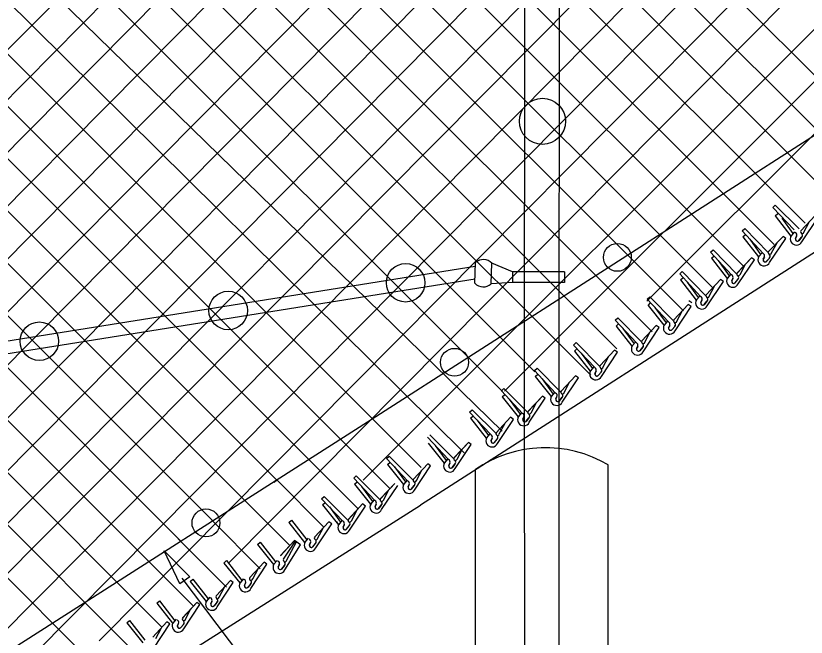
# Model space of a CAD drawing. Extents: x 0 to 1270, y 0 to 830.
# Drawn here: x 742.1 to 802.2, y 677.5 to 724.7 of the extents above; entities that cross this region are included whole.
import ezdxf

# ---------------------------------------------------------------- set-up
doc = ezdxf.new("R2010")
doc.units = 0
for name, color, linetype in [('CT_Dimensions', 7, 'Continuous'), ('sb_Chainlink Fence', 7, 'Continuous'), ('sb_Earth', 7, 'Continuous'), ('sb_Existing Concrete', 7, 'Continuous'), ('sb_Existing Structural Steel', 7, 'Continuous')]:
    doc.layers.add(name, color=color, linetype=linetype)

msp = doc.modelspace()

# ---------------------------------------------------------------- linework, layer by layer
at = {"layer": 'CT_Dimensions'}
msp.add_line((777.673, 651.622), (754.726, 681.98), dxfattribs=at)
msp.add_lwpolyline([(754.543, 681.539), (753.35, 684.057), (755.295, 682.062)], close=True, dxfattribs=at)
at = {"layer": 'sb_Chainlink Fence'}
for p, q in [((725.985, 666.765), (880.45, 822.372)), ((726.216, 662.794), (880.266, 818.188)), ((705.822, 650.219), (870.725, 816.56)), ((738.503, 671.19), (880.44, 814.366)), ((748.417, 677.192), (881.936, 811.877)), ((714.148, 662.616), (858.508, 808.235)), ((758.276, 683.139), (879.776, 805.699)), ((768.484, 689.431), (880.255, 801.202)), ((716.351, 668.849), (846.709, 800.377)), ((779.215, 696.181), (880.372, 797.338)), ((716.315, 672.844), (836.463, 794.081)), ((790.047, 703.033), (880.235, 793.22)), ((716.28, 676.838), (823.17, 784.677)), ((716.179, 680.775), (811.02, 776.458)), ((716.16, 684.775), (802.062, 771.452)), ((715.887, 692.567), (782.423, 759.797)), ((716.189, 688.881), (785.049, 758.392)), ((770.107, 752.884), (809.76, 713.231)), ((632.746, 613.457), (771.167, 751.878)), ((767.67, 751.341), (807.332, 711.678)), ((765.261, 749.768), (804.88, 710.149)), ((762.896, 748.153), (802.076, 708.973)), ((760.443, 746.625), (799.721, 707.346)), ((758.022, 745.065), (797.367, 705.72)), ((756.14, 742.966), (795.121, 703.986)), ((753.652, 741.473), (792.819, 702.306)), ((750.811, 740.334), (790.44, 700.704)), ((749.143, 738.02), (787.75, 699.413)), ((745.948, 737.235), (785.778, 697.405)), ((745.461, 733.741), (781.532, 697.67)), ((742.427, 732.794), (779.036, 696.185)), ((739.773, 731.468), (779.053, 693.135)), ((733.944, 729.335), (769.144, 694.135)), ((737.838, 729.421), (776.155, 691.493)), ((731.468, 727.83), (770.491, 688.807)), ((729.058, 726.259), (768.112, 687.205)), ((726.616, 724.72), (761.945, 689.391)), ((724.284, 723.071), (762.917, 684.438)), ((721.843, 721.532), (757.073, 686.302)), ((719.355, 720.039), (754.635, 684.759)), ((717.073, 718.34), (755.606, 679.807)), ((714.607, 716.825), (753.207, 678.225)), ((712.617, 714.835), (750.949, 676.502)), ((710.214, 713.207), (748.417, 675.003)), ((799.61, 710.157), (799.806, 710.338)), ((801.636, 708.533), (799.806, 710.338)), ((801.237, 708.458), (799.61, 710.157)), ((799.798, 709.513), (799.998, 709.69)), ((799.798, 709.513), (800.986, 707.982)), ((800.315, 709.341), (801.15, 708.176)), ((802.85, 709.541), (801.751, 708.386)), ((802.85, 709.541), (801.758, 708.392)), ((801.831, 707.557), (803.071, 709.386)), ((801.978, 708.283), (802.394, 709.053)), ((797.282, 708.394), (797.482, 708.571)), ((799.274, 706.728), (797.482, 708.571)), ((798.874, 706.662), (797.282, 708.394)), ((797.343, 707.931), (797.543, 708.108)), ((797.343, 707.931), (798.532, 706.399)), ((800.396, 707.958), (799.297, 706.803)), ((800.396, 707.958), (799.304, 706.81)), ((800.617, 707.803), (800.396, 707.958)), ((800.992, 707.969), (800.976, 707.933)), ((801.01, 708.003), (800.992, 707.969)), ((801.258, 708.289), (801.009, 708.002)), ((801.261, 708.293), (801.01, 708.003)), ((801.347, 707.798), (801.431, 707.974)), ((801.431, 707.967), (801.347, 707.802)), ((801.811, 707.891), (801.586, 707.63)), ((801.606, 707.652), (801.811, 707.891)), ((797.861, 707.758), (798.695, 706.593)), ((799.377, 705.974), (800.617, 707.803)), ((799.524, 706.7), (799.939, 707.471)), ((794.89, 706.763), (795.09, 706.94)), ((796.483, 705.031), (794.89, 706.763)), ((796.882, 705.097), (795.09, 706.94)), ((798.804, 706.706), (798.554, 706.419)), ((798.807, 706.71), (798.556, 706.42)), ((794.952, 706.299), (795.152, 706.476)), ((794.952, 706.299), (796.14, 704.768)), ((795.47, 706.127), (796.304, 704.962)), ((798.004, 706.327), (796.906, 705.172)), ((798.004, 706.327), (796.913, 705.178)), ((796.985, 704.342), (798.226, 706.172)), ((798.226, 706.172), (798.004, 706.327)), ((798.537, 706.387), (798.521, 706.35)), ((798.556, 706.42), (798.537, 706.387)), ((798.893, 706.215), (798.976, 706.391)), ((798.976, 706.385), (798.893, 706.219)), ((799.357, 706.308), (799.131, 706.048)), ((799.152, 706.069), (799.357, 706.308)), ((797.133, 705.068), (797.548, 705.839)), ((792.54, 705.109), (792.74, 705.286)), ((794.132, 703.377), (792.54, 705.109)), ((794.532, 703.443), (792.74, 705.286)), ((796.412, 705.075), (796.163, 704.788)), ((796.416, 705.079), (796.164, 704.789)), ((792.602, 704.645), (792.802, 704.822)), ((792.602, 704.645), (793.79, 703.114)), ((793.119, 704.473), (793.954, 703.308)), ((795.654, 704.673), (794.555, 703.518)), ((795.654, 704.673), (794.562, 703.524)), ((794.635, 702.689), (795.875, 704.518)), ((795.875, 704.518), (795.654, 704.673)), ((796.146, 704.755), (796.13, 704.719)), ((796.164, 704.789), (796.146, 704.755)), ((796.501, 704.584), (796.585, 704.76)), ((796.585, 704.753), (796.502, 704.588)), ((796.966, 704.677), (796.74, 704.416)), ((796.761, 704.438), (796.966, 704.677)), ((794.782, 703.415), (795.197, 704.185)), ((790.067, 703.179), (790.265, 703.358)), ((791.678, 701.464), (790.067, 703.179)), ((792.077, 701.535), (790.265, 703.358)), ((793.462, 702.897), (793.24, 703.052)), ((793.795, 703.101), (793.779, 703.065)), ((793.814, 703.135), (793.795, 703.101)), ((794.062, 703.421), (793.813, 703.134)), ((794.065, 703.425), (793.814, 703.135)), ((794.151, 702.93), (794.235, 703.106)), ((794.234, 703.1), (794.151, 702.934)), ((790.134, 702.716), (790.332, 702.895)), ((790.134, 702.716), (791.338, 701.197)), ((790.653, 702.549), (791.5, 701.393)), ((793.185, 702.777), (792.099, 701.61)), ((793.185, 702.777), (792.106, 701.616)), ((792.188, 700.781), (793.408, 702.624)), ((793.42, 702.618), (793.196, 702.768)), ((794.615, 703.023), (794.389, 702.762)), ((794.41, 702.784), (794.615, 703.023)), ((792.328, 701.509), (792.734, 702.284)), ((787.634, 701.586), (787.832, 701.765)), ((789.245, 699.871), (787.634, 701.586)), ((787.701, 701.123), (787.899, 701.302)), ((789.644, 699.942), (787.832, 701.765)), ((791.607, 701.507), (791.361, 701.218)), ((791.61, 701.512), (791.362, 701.219)), ((787.701, 701.123), (788.905, 699.604)), ((788.22, 700.956), (789.067, 699.8)), ((790.752, 701.184), (789.666, 700.017)), ((790.752, 701.184), (789.673, 700.023)), ((789.755, 699.188), (790.975, 701.032)), ((789.894, 699.916), (790.301, 700.691)), ((790.975, 701.032), (790.752, 701.184)), ((791.344, 701.185), (791.329, 701.149)), ((791.362, 701.219), (791.344, 701.185)), ((791.701, 701.017), (791.783, 701.194)), ((791.783, 701.188), (791.702, 701.021)), ((792.165, 701.116), (791.942, 700.852)), ((791.962, 700.874), (792.165, 701.116)), ((784.468, 699.699), (784.666, 699.878)), ((786.079, 697.984), (784.468, 699.699)), ((786.478, 698.055), (784.666, 699.878)), ((788.911, 699.592), (788.895, 699.556)), ((788.929, 699.626), (788.911, 699.592)), ((789.174, 699.914), (788.928, 699.625)), ((789.177, 699.919), (788.929, 699.626)), ((789.268, 699.424), (789.35, 699.601)), ((789.35, 699.595), (789.269, 699.428)), ((789.732, 699.523), (789.509, 699.259)), ((789.529, 699.281), (789.732, 699.523)), ((784.534, 699.236), (784.733, 699.415)), ((784.534, 699.236), (785.739, 697.717)), ((785.054, 699.069), (785.901, 697.913)), ((787.586, 699.297), (786.5, 698.129)), ((787.586, 699.297), (786.507, 698.136)), ((786.589, 697.301), (787.809, 699.144)), ((787.809, 699.144), (787.586, 699.297)), ((786.728, 698.029), (787.135, 698.804)), ((781.495, 697.759), (781.693, 697.938)), ((783.106, 696.044), (781.495, 697.759)), ((783.505, 696.114), (781.693, 697.938)), ((785.745, 697.705), (785.729, 697.668)), ((785.763, 697.739), (785.745, 697.705)), ((786.008, 698.027), (785.762, 697.738)), ((786.011, 698.032), (785.763, 697.739)), ((786.102, 697.537), (786.184, 697.714)), ((786.184, 697.708), (786.102, 697.541)), ((786.565, 697.636), (786.343, 697.372)), ((786.363, 697.394), (786.565, 697.636)), ((781.562, 697.296), (781.76, 697.475)), ((781.562, 697.296), (782.767, 695.777)), ((782.081, 697.129), (782.928, 695.973)), ((784.614, 697.357), (783.528, 696.189)), ((784.614, 697.357), (783.534, 696.196)), ((783.616, 695.361), (784.836, 697.204)), ((784.836, 697.204), (784.614, 697.357)), ((783.756, 696.089), (784.162, 696.864)), ((778.984, 696.218), (779.182, 696.397)), ((780.594, 694.503), (778.984, 696.218)), ((779.05, 695.755), (779.248, 695.934)), ((780.993, 694.574), (779.182, 696.397)), ((782.102, 695.816), (781.016, 694.649)), ((782.102, 695.816), (781.023, 694.656)), ((782.325, 695.664), (782.102, 695.816)), ((783.035, 696.087), (782.789, 695.798)), ((783.039, 696.091), (782.791, 695.799)), ((779.05, 695.755), (780.255, 694.236)), ((779.57, 695.588), (780.417, 694.433)), ((781.105, 693.82), (782.325, 695.664)), ((781.244, 694.548), (781.651, 695.323)), ((782.772, 695.765), (782.757, 695.728)), ((782.791, 695.799), (782.772, 695.765)), ((783.13, 695.597), (783.212, 695.774)), ((783.211, 695.768), (783.13, 695.601)), ((783.593, 695.695), (783.37, 695.432)), ((783.391, 695.454), (783.593, 695.695)), ((776.568, 694.602), (776.766, 694.781)), ((778.578, 692.958), (776.766, 694.781)), ((768.697, 694.563), (772.876, 690.384)), ((778.179, 692.887), (776.568, 694.602)), ((776.635, 694.139), (776.833, 694.318)), ((776.635, 694.139), (777.84, 692.62)), ((779.687, 694.2), (778.601, 693.032)), ((779.687, 694.2), (778.608, 693.039)), ((778.689, 692.204), (779.91, 694.047)), ((779.91, 694.047), (779.687, 694.2)), ((780.261, 694.224), (780.245, 694.188)), ((780.279, 694.258), (780.261, 694.224)), ((780.524, 694.546), (780.278, 694.257)), ((780.527, 694.551), (780.279, 694.258)), ((780.618, 694.056), (780.7, 694.233)), ((780.7, 694.227), (780.618, 694.06)), ((781.081, 694.155), (780.858, 693.892)), ((780.879, 693.913), (781.081, 694.155)), ((777.154, 693.972), (778.002, 692.816)), ((778.829, 692.932), (779.235, 693.707)), ((775.366, 691.053), (773.554, 692.876)), ((778.108, 692.93), (777.862, 692.641)), ((778.112, 692.935), (777.864, 692.642)), ((774.967, 690.982), (773.356, 692.697)), ((773.423, 692.234), (774.628, 690.715)), ((776.475, 692.295), (775.389, 691.127)), ((776.475, 692.295), (775.395, 691.134)), ((776.697, 692.142), (776.475, 692.295)), ((777.845, 692.608), (777.83, 692.571)), ((777.864, 692.642), (777.845, 692.608)), ((778.203, 692.44), (778.285, 692.617)), ((778.284, 692.611), (778.203, 692.444)), ((778.666, 692.539), (778.443, 692.275)), ((778.464, 692.297), (778.666, 692.539)), ((773.942, 692.067), (774.789, 690.911)), ((775.477, 690.299), (776.697, 692.142)), ((775.617, 691.027), (776.023, 691.802)), ((770.263, 691.07), (770.461, 691.249)), ((771.874, 689.355), (770.263, 691.07)), ((772.273, 689.425), (770.461, 691.249)), ((774.896, 691.025), (774.65, 690.736)), ((774.9, 691.03), (774.652, 690.737)), ((770.329, 690.606), (770.528, 690.786)), ((770.329, 690.606), (771.534, 689.088)), ((770.849, 690.44), (771.696, 689.284)), ((773.381, 690.668), (772.295, 689.5)), ((773.381, 690.668), (772.302, 689.507)), ((772.384, 688.672), (773.604, 690.515)), ((773.604, 690.515), (773.381, 690.668)), ((774.633, 690.703), (774.618, 690.666)), ((774.652, 690.737), (774.633, 690.703)), ((774.991, 690.535), (775.073, 690.712)), ((775.072, 690.706), (774.991, 690.539)), ((775.454, 690.633), (775.231, 690.37)), ((775.252, 690.392), (775.454, 690.633)), ((772.523, 689.399), (772.93, 690.175)), ((765.479, 685.855), (761.905, 689.452)), ((767.759, 689.579), (767.957, 689.758)), ((769.37, 687.864), (767.759, 689.579)), ((767.826, 689.116), (768.024, 689.295)), ((769.769, 687.935), (767.957, 689.758)), ((771.803, 689.398), (771.557, 689.108)), ((771.806, 689.402), (771.558, 689.11)), ((767.826, 689.116), (769.031, 687.598)), ((768.345, 688.95), (769.193, 687.794)), ((770.878, 689.177), (769.792, 688.01)), ((770.878, 689.177), (769.799, 688.017)), ((769.88, 687.182), (771.101, 689.025)), ((770.02, 687.909), (770.426, 688.685)), ((771.54, 689.075), (771.524, 689.039)), ((771.558, 689.11), (771.54, 689.075)), ((771.897, 688.908), (771.979, 689.085)), ((771.979, 689.078), (771.898, 688.912)), ((772.361, 689.006), (772.138, 688.743)), ((772.158, 688.765), (772.361, 689.006)), ((765.32, 688.011), (765.518, 688.19)), ((766.931, 686.296), (765.32, 688.011)), ((767.33, 686.366), (765.518, 688.19)), ((765.387, 687.548), (765.585, 687.727)), ((765.387, 687.548), (766.592, 686.029)), ((768.439, 687.609), (767.353, 686.441)), ((768.439, 687.609), (767.359, 686.448)), ((767.441, 685.613), (768.662, 687.456)), ((768.662, 687.456), (768.439, 687.609)), ((769.036, 687.585), (769.021, 687.549)), ((769.055, 687.619), (769.036, 687.585)), ((769.066, 687.562), (769.051, 687.526)), ((769.299, 687.908), (769.053, 687.618)), ((769.303, 687.912), (769.055, 687.619)), ((769.085, 687.596), (769.066, 687.562)), ((769.394, 687.417), (769.476, 687.594)), ((769.475, 687.588), (769.394, 687.421)), ((769.857, 687.516), (769.634, 687.253)), ((769.655, 687.274), (769.857, 687.516)), ((765.906, 687.381), (766.753, 686.225)), ((767.581, 686.341), (767.987, 687.116)), ((760.644, 682.676), (756.973, 686.371)), ((762.823, 686.203), (763.021, 686.382)), ((762.823, 686.203), (764.028, 684.684)), ((763.021, 686.382), (764.19, 684.881)), ((765.875, 686.264), (764.789, 685.097)), ((765.875, 686.264), (764.796, 685.103)), ((766.098, 686.112), (765.875, 686.264)), ((766.503, 686.218), (766.487, 686.181)), ((766.521, 686.252), (766.503, 686.218)), ((766.86, 686.339), (766.614, 686.05)), ((766.864, 686.343), (766.616, 686.051)), ((764.878, 684.268), (766.098, 686.112)), ((765.017, 684.996), (765.424, 685.771)), ((766.597, 686.017), (766.582, 685.98)), ((766.616, 686.051), (766.597, 686.017)), ((766.955, 685.849), (767.037, 686.026)), ((767.036, 686.02), (766.955, 685.853)), ((767.418, 685.947), (767.195, 685.684)), ((767.216, 685.706), (767.418, 685.947)), ((764.3, 684.999), (764.052, 684.706)), ((758.081, 681.278), (754.414, 684.969)), ((760.456, 684.525), (760.654, 684.704)), ((760.456, 684.525), (761.661, 683.006)), ((760.654, 684.704), (761.823, 683.202)), ((763.269, 684.845), (762.183, 683.677)), ((763.269, 684.845), (762.19, 683.684)), ((762.428, 683.424), (763.329, 684.785)), ((762.511, 682.59), (763.707, 684.516)), ((762.65, 683.318), (763.397, 684.741)), ((763.707, 684.516), (763.269, 684.845)), ((764.034, 684.672), (764.018, 684.636)), ((764.052, 684.706), (764.034, 684.672)), ((764.297, 684.994), (764.051, 684.705)), ((764.391, 684.504), (764.473, 684.681)), ((764.473, 684.675), (764.391, 684.508)), ((764.854, 684.603), (764.632, 684.34)), ((764.652, 684.361), (764.854, 684.603)), ((757.892, 683.122), (758.09, 683.301)), ((758.09, 683.301), (759.258, 681.8)), ((761.929, 683.316), (761.684, 683.027)), ((761.933, 683.32), (761.685, 683.028)), ((757.892, 683.122), (759.096, 681.604)), ((760.943, 683.183), (759.857, 682.016)), ((760.943, 683.183), (759.864, 682.023)), ((759.946, 681.188), (761.166, 683.031)), ((760.086, 681.915), (760.492, 682.691)), ((761.166, 683.031), (760.943, 683.183)), ((761.667, 682.994), (761.651, 682.957)), ((761.685, 683.028), (761.667, 682.994)), ((762.024, 682.826), (762.106, 683.003)), ((762.106, 682.997), (762.024, 682.83)), ((762.487, 682.924), (762.264, 682.661)), ((762.285, 682.683), (762.487, 682.924)), ((755.333, 681.72), (755.531, 681.899)), ((755.333, 681.72), (756.537, 680.201)), ((755.531, 681.899), (756.699, 680.397)), ((758.384, 681.781), (757.298, 680.613)), ((758.384, 681.781), (757.305, 680.62)), ((757.387, 679.785), (758.607, 681.628)), ((758.607, 681.628), (758.384, 681.781)), ((759.102, 681.591), (759.087, 681.555)), ((759.12, 681.625), (759.102, 681.591)), ((759.365, 681.914), (759.119, 681.624)), ((759.368, 681.918), (759.12, 681.625)), ((759.459, 681.423), (759.541, 681.6)), ((759.541, 681.594), (759.46, 681.427)), ((759.923, 681.522), (759.7, 681.259)), ((759.72, 681.28), (759.923, 681.522)), ((757.527, 680.513), (757.933, 681.288)), ((752.787, 680.056), (752.985, 680.235)), ((752.985, 680.235), (754.154, 678.734)), ((756.561, 680.223), (756.543, 680.189)), ((756.806, 680.511), (756.56, 680.222)), ((756.809, 680.516), (756.561, 680.223)), ((756.901, 680.021), (756.982, 680.198)), ((756.982, 680.192), (756.901, 680.025)), ((752.787, 680.056), (753.992, 678.538)), ((755.839, 680.117), (754.753, 678.95)), ((755.839, 680.117), (754.76, 678.957)), ((754.842, 678.122), (756.062, 679.965)), ((754.981, 678.849), (755.388, 679.625)), ((756.062, 679.965), (755.839, 680.117)), ((756.543, 680.189), (756.528, 680.152)), ((757.364, 680.12), (757.141, 679.856)), ((757.161, 679.878), (757.364, 680.12)), ((750.512, 678.58), (750.71, 678.759)), ((750.512, 678.58), (751.717, 677.061)), ((750.71, 678.759), (751.879, 677.258)), ((753.564, 678.641), (752.478, 677.474)), ((753.564, 678.641), (752.485, 677.48)), ((752.566, 676.645), (753.787, 678.489)), ((753.787, 678.489), (753.564, 678.641)), ((753.998, 678.525), (753.982, 678.489)), ((754.016, 678.559), (753.998, 678.525)), ((754.261, 678.848), (754.015, 678.558)), ((754.264, 678.852), (754.016, 678.559)), ((754.355, 678.357), (754.437, 678.534)), ((754.437, 678.528), (754.355, 678.361)), ((754.818, 678.456), (754.595, 678.193)), ((754.616, 678.214), (754.818, 678.456)), ((752.706, 677.373), (753.113, 678.148))]:
    msp.add_line(p, q, dxfattribs=at)
for centre, radius, start, end in [((801.414, 707.769), 0.468, 150.08718, 332.99383), ((801.238, 708.056), 0.209, 335.79733, 64.47188), ((801.853, 708.306), 0.128, 138.33551, 349.38361), ((801.678, 708.034), 0.195, 312.98123, 51.54841), ((801.683, 708.034), 0.192, 319.51571, 52.3193), ((801.491, 707.75), 0.152, 160.04841, 308.53145), ((801.491, 707.75), 0.152, 161.8288, 319.45086), ((798.784, 706.473), 0.209, 335.79733, 64.47188), ((799.398, 706.723), 0.128, 138.33551, 349.38361), ((798.96, 706.186), 0.468, 150.08718, 332.99383), ((799.036, 706.167), 0.152, 160.04841, 308.53145), ((799.037, 706.168), 0.152, 161.8288, 319.45086), ((799.224, 706.451), 0.195, 312.98123, 51.54841), ((799.229, 706.452), 0.192, 319.51571, 52.3193), ((796.392, 704.842), 0.209, 335.79733, 64.47188), ((797.007, 705.092), 0.128, 138.33551, 349.38361), ((796.832, 704.82), 0.195, 312.98123, 51.54841), ((796.837, 704.82), 0.192, 319.51571, 52.3193), ((796.569, 704.555), 0.468, 150.08718, 332.99383), ((796.645, 704.535), 0.152, 160.04841, 308.53145), ((796.645, 704.536), 0.152, 161.8288, 319.45086), ((794.218, 702.901), 0.468, 150.08718, 332.99383), ((794.042, 703.188), 0.209, 335.79733, 64.47188), ((794.657, 703.438), 0.128, 138.33551, 349.38361), ((794.482, 703.166), 0.195, 312.98123, 51.54841), ((794.487, 703.166), 0.192, 319.51571, 52.3193), ((794.294, 702.882), 0.152, 160.04841, 308.53145), ((794.295, 702.882), 0.152, 161.8288, 319.45086), ((791.59, 701.274), 0.209, 336.42297, 65.09751), ((792.202, 701.531), 0.128, 138.96114, 350.00924), ((792.03, 701.257), 0.195, 313.60687, 52.17404), ((792.035, 701.257), 0.192, 320.14134, 52.94493), ((791.769, 700.989), 0.468, 150.71281, 333.61946), ((791.845, 700.971), 0.152, 160.67404, 309.15708), ((791.846, 700.971), 0.152, 162.45444, 320.07649), ((789.768, 699.938), 0.128, 138.96114, 350.00924), ((789.336, 699.396), 0.468, 150.71281, 333.61946), ((789.157, 699.681), 0.209, 336.42297, 65.09751), ((789.412, 699.378), 0.152, 160.67404, 309.15708), ((789.413, 699.378), 0.152, 162.45444, 320.07649), ((789.597, 699.664), 0.195, 313.60687, 52.17404), ((789.602, 699.665), 0.192, 320.14134, 52.94493), ((786.17, 697.509), 0.468, 150.71281, 333.61946), ((785.99, 697.794), 0.209, 336.42297, 65.09751), ((786.602, 698.051), 0.128, 138.96114, 350.00924), ((786.431, 697.777), 0.195, 313.60687, 52.17404), ((786.436, 697.777), 0.192, 320.14134, 52.94493), ((786.246, 697.491), 0.152, 160.67404, 309.15708), ((786.247, 697.491), 0.152, 162.45444, 320.07649), ((783.018, 695.854), 0.209, 336.42297, 65.09751), ((783.63, 696.111), 0.128, 138.96114, 350.00924), ((783.458, 695.837), 0.195, 313.60687, 52.17404), ((783.463, 695.837), 0.192, 320.14134, 52.94493), ((783.197, 695.569), 0.468, 150.71281, 333.61946), ((783.274, 695.55), 0.152, 160.67404, 309.15708), ((783.274, 695.551), 0.152, 162.45444, 320.07649), ((781.118, 694.57), 0.128, 138.96114, 350.00924), ((780.686, 694.028), 0.468, 150.71281, 333.61946), ((780.506, 694.313), 0.209, 336.42297, 65.09751), ((780.762, 694.01), 0.152, 160.67404, 309.15708), ((780.763, 694.011), 0.152, 162.45444, 320.07649), ((780.946, 694.296), 0.195, 313.60687, 52.17404), ((780.952, 694.297), 0.192, 320.14134, 52.94493), ((778.091, 692.697), 0.209, 336.42297, 65.09751), ((778.703, 692.954), 0.128, 138.96114, 350.00924), ((778.531, 692.68), 0.195, 313.60687, 52.17404), ((778.536, 692.68), 0.192, 320.14134, 52.94493), ((778.27, 692.412), 0.468, 150.71281, 333.61946), ((778.347, 692.393), 0.152, 160.67404, 309.15708), ((778.347, 692.394), 0.152, 162.45444, 320.07649), ((775.491, 691.049), 0.128, 138.96114, 350.00924), ((775.058, 690.507), 0.468, 150.71281, 333.61946), ((774.879, 690.792), 0.209, 336.42297, 65.09751), ((775.135, 690.488), 0.152, 160.67404, 309.15708), ((775.135, 690.489), 0.152, 162.45444, 320.07649), ((775.319, 690.775), 0.195, 313.60687, 52.17404), ((775.324, 690.775), 0.192, 320.14134, 52.94493), ((771.786, 689.165), 0.209, 336.42297, 65.09751), ((772.397, 689.422), 0.128, 138.96114, 350.00924), ((772.226, 689.148), 0.195, 313.60687, 52.17404), ((772.231, 689.148), 0.192, 320.14134, 52.94493), ((771.965, 688.88), 0.468, 150.71281, 333.61946), ((772.041, 688.861), 0.152, 160.67404, 309.15708), ((772.042, 688.862), 0.152, 162.45444, 320.07649), ((769.894, 687.931), 0.128, 138.96114, 350.00924), ((769.461, 687.389), 0.468, 150.71281, 333.61946), ((769.282, 687.674), 0.209, 336.42297, 65.09751), ((769.538, 687.371), 0.152, 160.67404, 309.15708), ((769.538, 687.372), 0.152, 162.45444, 320.07649), ((769.722, 687.658), 0.195, 313.60687, 52.17404), ((769.727, 687.658), 0.192, 320.14134, 52.94493), ((766.843, 686.106), 0.209, 336.42297, 65.09751), ((767.455, 686.363), 0.128, 138.96114, 350.00924), ((767.283, 686.089), 0.195, 313.60687, 52.17404), ((767.288, 686.089), 0.192, 320.14134, 52.94493), ((767.022, 685.821), 0.468, 150.71281, 333.61946), ((767.099, 685.802), 0.152, 160.67404, 309.15708), ((767.099, 685.803), 0.152, 162.45444, 320.07649), ((764.891, 685.018), 0.128, 138.96114, 350.00924), ((764.459, 684.476), 0.468, 150.71281, 333.61946), ((764.279, 684.761), 0.209, 336.42297, 65.09751), ((764.535, 684.458), 0.152, 160.67404, 309.15708), ((764.536, 684.458), 0.152, 162.45444, 320.07649), ((764.72, 684.744), 0.195, 313.60687, 52.17404), ((764.725, 684.745), 0.192, 320.14134, 52.94493), ((761.912, 683.083), 0.209, 336.42297, 65.09751), ((762.524, 683.34), 0.128, 138.96114, 350.00924), ((762.352, 683.066), 0.195, 313.60687, 52.17404), ((762.358, 683.066), 0.192, 320.14134, 52.94493), ((762.092, 682.798), 0.468, 150.71281, 333.61946), ((762.168, 682.779), 0.152, 160.67404, 309.15708), ((762.169, 682.78), 0.152, 162.45444, 320.07649), ((759.96, 681.937), 0.128, 138.96114, 350.00924), ((759.527, 681.395), 0.468, 150.71281, 333.61946), ((759.348, 681.68), 0.209, 336.42297, 65.09751), ((759.603, 681.377), 0.152, 160.67404, 309.15708), ((759.604, 681.378), 0.152, 162.45444, 320.07649), ((759.788, 681.664), 0.195, 313.60687, 52.17404), ((759.793, 681.664), 0.192, 320.14134, 52.94493), ((756.968, 679.993), 0.468, 150.71281, 333.61946), ((756.789, 680.278), 0.209, 336.42297, 65.09751), ((757.401, 680.535), 0.128, 138.96114, 350.00924), ((757.229, 680.261), 0.195, 313.60687, 52.17404), ((757.234, 680.261), 0.192, 320.14134, 52.94493), ((757.045, 679.975), 0.152, 160.67404, 309.15708), ((757.045, 679.975), 0.152, 162.45444, 320.07649), ((754.423, 678.329), 0.468, 150.71281, 333.61946), ((754.243, 678.614), 0.209, 336.42297, 65.09751), ((754.855, 678.871), 0.128, 138.96114, 350.00924), ((754.683, 678.598), 0.195, 313.60687, 52.17404), ((754.689, 678.598), 0.192, 320.14134, 52.94493), ((754.499, 678.311), 0.152, 160.67404, 309.15708), ((754.5, 678.312), 0.152, 162.45444, 320.07649)]:
    msp.add_arc(centre, radius, start, end, dxfattribs=at)
at = {"layer": 'sb_Earth'}
for p, q in [((772.842, 687.55), (880.325, 756.566)), ((633.881, 599.502), (772.831, 687.523))]:
    msp.add_line(p, q, dxfattribs=at)
at = {"layer": 'sb_Existing Concrete'}
for p, q in [((787.094, 667.643), (787.115, 690.576)), ((777.012, 667.612), (777.01, 690.224))]:
    msp.add_line(p, q, dxfattribs=at)
msp.add_arc((782.337, 682.522), 9.364, 59.32031, 124.67369, dxfattribs=at)
at = {"layer": 'sb_Existing Structural Steel'}
for p, q in [((768.798, 693.845), (878.115, 764.048)), ((780.748, 694.74), (780.812, 762.388)), ((783.372, 696.473), (783.454, 762.415)), ((709.085, 694.82), (776.992, 705.697)), ((776.967, 704.393), (777.024, 705.968)), ((778.205, 704.348), (778.261, 705.924)), ((779.834, 705.261), (778.261, 705.924)), ((779.834, 705.261), (779.827, 704.445)), ((783.778, 705.261), (779.834, 705.261)), ((783.778, 705.261), (783.771, 704.445)), ((709.073, 693.868), (776.992, 704.742)), ((779.827, 704.445), (778.205, 704.348)), ((783.771, 704.445), (779.827, 704.445)), ((783.385, 671.431), (783.372, 696.473)), ((780.761, 671.555), (780.748, 694.74)), ((632.766, 607.059), (768.798, 693.845)), ((761.707, 689.273), (761.905, 689.452))]:
    msp.add_line(p, q, dxfattribs=at)
for centre, radius in [((782.106, 716.709), 1.752), ((787.802, 706.363), 1.06), ((771.705, 704.431), 1.465), ((758.215, 702.321), 1.465), ((743.859, 699.987), 1.465), ((775.421, 698.384), 1.06), ((756.525, 686.173), 1.06)]:
    msp.add_circle(centre, radius, dxfattribs=at)
for centre, start, end in [((777.619, 705.292), 44.55255, 131.32394), ((777.61, 705.025), 224.55255, 311.32394)]:
    msp.add_arc(centre, 0.901, start, end, dxfattribs=at)

doc.saveas('drawing.dxf')
